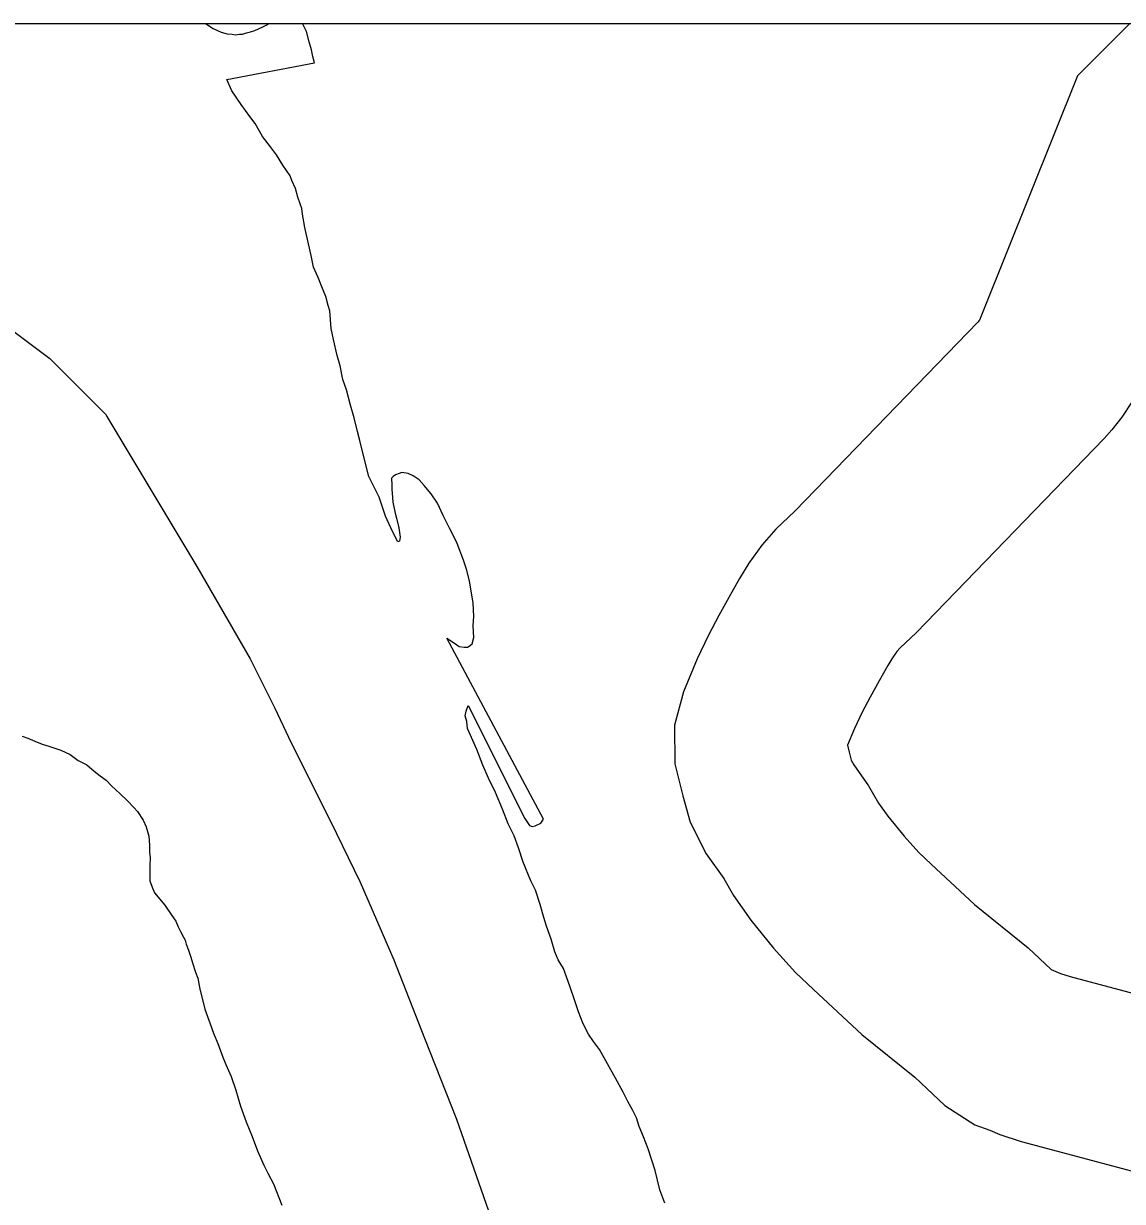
# Model space of a CAD drawing. Extents: x 1370567 to 1373900, y 377514 to 379648.
# Drawn here: x 1371202.93 to 1371222.12, y 379531.97 to 379552.54 of the extents above; entities that cross this region are included whole.
import ezdxf

# ---------------------------------------------------------------- set-up
doc = ezdxf.new("R2010")
doc.units = 0
doc.layers.add('Default', color=7, linetype='Continuous')
doc.layers.add('Survey Symbols', color=7, linetype='Continuous')

msp = doc.modelspace()

# ---------------------------------------------------------------- linework, layer by layer
at = {"layer": 'Default'}
for points in [[(1371206.107, 379552.541), (1371206.242, 379552.453), (1371206.382, 379552.394), (1371206.482, 379552.364), (1371206.572, 379552.355), (1371206.631, 379552.345), (1371206.701, 379552.356), (1371206.751, 379552.356), (1371206.821, 379552.377), (1371206.89, 379552.397), (1371206.97, 379552.418), (1371207.03, 379552.448), (1371207.119, 379552.489), (1371207.179, 379552.519), (1371207.214, 379552.541)], [(1371206.107, 379552.541), (1371206.242, 379552.453), (1371206.382, 379552.394), (1371206.482, 379552.364), (1371206.572, 379552.355), (1371206.631, 379552.345), (1371206.701, 379552.356), (1371206.751, 379552.356), (1371206.821, 379552.377), (1371206.89, 379552.397), (1371206.97, 379552.418), (1371207.03, 379552.448), (1371207.119, 379552.489), (1371207.179, 379552.519), (1371207.214, 379552.541)], [(1371208.455, 379546.568), (1371208.404, 379546.747), (1371208.343, 379547.027), (1371208.302, 379547.217), (1371208.279, 379547.526), (1371208.249, 379547.616), (1371208.208, 379547.776), (1371208.137, 379547.945), (1371208.076, 379548.105), (1371207.995, 379548.285), (1371207.954, 379548.494), (1371207.903, 379548.694), (1371207.841, 379548.983), (1371207.799, 379549.213), (1371207.789, 379549.313), (1371207.758, 379549.393), (1371207.718, 379549.513), (1371207.677, 379549.662), (1371207.616, 379549.802), (1371207.585, 379549.882), (1371207.455, 379550.071), (1371207.344, 379550.25), (1371207.243, 379550.389), (1371207.102, 379550.568), (1371206.971, 379550.798), (1371206.88, 379550.917), (1371206.729, 379551.126), (1371206.568, 379551.365), (1371206.477, 379551.564), (1371208.011, 379551.855), (1371207.98, 379551.964), (1371207.96, 379552.084), (1371207.919, 379552.224), (1371207.868, 379552.404), (1371207.837, 379552.473), (1371207.803, 379552.541)], [(1371208.455, 379546.568), (1371208.404, 379546.747), (1371208.343, 379547.027), (1371208.302, 379547.217), (1371208.279, 379547.526), (1371208.249, 379547.616), (1371208.208, 379547.776), (1371208.137, 379547.945), (1371208.076, 379548.105), (1371207.995, 379548.285), (1371207.954, 379548.494), (1371207.903, 379548.694), (1371207.841, 379548.983), (1371207.799, 379549.213), (1371207.789, 379549.313), (1371207.758, 379549.393), (1371207.718, 379549.513), (1371207.677, 379549.662), (1371207.616, 379549.802), (1371207.585, 379549.882), (1371207.455, 379550.071), (1371207.344, 379550.25), (1371207.243, 379550.389), (1371207.102, 379550.568), (1371206.971, 379550.798), (1371206.88, 379550.917), (1371206.729, 379551.126), (1371206.568, 379551.365), (1371206.477, 379551.564), (1371208.011, 379551.855), (1371207.98, 379551.964), (1371207.96, 379552.084), (1371207.919, 379552.224), (1371207.868, 379552.404), (1371207.837, 379552.473), (1371207.803, 379552.541)], [(1371222.246, 379552.541), (1371221.332, 379551.627), (1371219.679, 379547.506), (1371219.62, 379547.361), (1371219.615, 379547.355), (1371219.591, 379547.327), (1371216.4, 379544.035), (1371216.063, 379543.714), (1371215.821, 379543.436), (1371215.594, 379543.117), (1371215.43, 379542.854), (1371215.245, 379542.522), (1371215.069, 379542.204), (1371214.889, 379541.861), (1371214.693, 379541.449), (1371214.454, 379540.871), (1371214.298, 379540.29), (1371214.303, 379539.618), (1371214.443, 379539.059), (1371214.569, 379538.596), (1371214.849, 379538.043), (1371215.154, 379537.613), (1371215.325, 379537.315), (1371215.628, 379536.886), (1371216.026, 379536.4), (1371216.41, 379535.973), (1371216.72, 379535.677), (1371217.567, 379534.892), (1371218.494, 379534.143), (1371219.014, 379533.651), (1371219.54, 379533.311), (1371219.799, 379533.22), (1371219.974, 379533.145), (1371220.348, 379533.023), (1371222.381, 379532.48)], [(1371198.877, 379550.035), (1371200.091, 379548.961), (1371200.632, 379548.724), (1371201.243, 379548.289), (1371202.035, 379547.704), (1371203.388, 379546.693), (1371204.372, 379545.71), (1371204.383, 379545.68)], [(1371198.877, 379550.035), (1371200.091, 379548.961), (1371200.632, 379548.724), (1371201.243, 379548.289), (1371202.035, 379547.704), (1371203.388, 379546.693), (1371204.372, 379545.71), (1371204.383, 379545.68)], [(1371214.129, 379531.946), (1371214.038, 379532.175), (1371213.956, 379532.515), (1371213.833, 379532.894), (1371213.752, 379533.104), (1371213.681, 379533.283), (1371213.63, 379533.433), (1371213.57, 379533.562), (1371213.479, 379533.722), (1371213.398, 379533.881), (1371213.266, 379534.13), (1371212.984, 379534.628), (1371212.883, 379534.768), (1371212.793, 379534.897), (1371212.702, 379535.076), (1371212.62, 379535.286), (1371212.549, 379535.495), (1371212.468, 379535.735), (1371212.356, 379536.044), (1371212.265, 379536.193), (1371212.204, 379536.333), (1371212.143, 379536.553), (1371212.062, 379536.782), (1371212.011, 379536.932), (1371211.95, 379537.161), (1371211.868, 379537.411), (1371211.787, 379537.57), (1371211.655, 379537.899), (1371211.574, 379538.149), (1371211.493, 379538.358), (1371211.392, 379538.568), (1371211.29, 379538.827), (1371211.168, 379539.116), (1371211.047, 379539.365), (1371210.946, 379539.594), (1371210.844, 379539.864), (1371210.753, 379540.073), (1371210.682, 379540.233), (1371210.671, 379540.353), (1371210.641, 379540.452), (1371210.66, 379540.533), (1371210.69, 379540.633), (1371211.68, 379538.659), (1371211.761, 379538.54), (1371211.811, 379538.52), (1371211.861, 379538.531), (1371211.96, 379538.581), (1371212.009, 379538.652), (1371210.323, 379541.81), (1371210.453, 379541.721), (1371210.533, 379541.662), (1371210.623, 379541.652), (1371210.683, 379541.653), (1371210.712, 379541.673), (1371210.762, 379541.713), (1371210.791, 379541.823), (1371210.78, 379542.023), (1371210.789, 379542.193), (1371210.777, 379542.423), (1371210.715, 379542.813), (1371210.664, 379543.013), (1371210.613, 379543.172), (1371210.501, 379543.462), (1371210.45, 379543.571), (1371210.37, 379543.721), (1371210.258, 379543.95), (1371210.157, 379544.169), (1371210.046, 379544.328), (1371209.926, 379544.478), (1371209.835, 379544.577), (1371209.735, 379544.646), (1371209.645, 379544.686), (1371209.535, 379544.705), (1371209.485, 379544.685), (1371209.426, 379544.664), (1371209.386, 379544.634), (1371209.356, 379544.604), (1371209.357, 379544.484), (1371209.358, 379544.404), (1371209.368, 379544.344), (1371209.379, 379544.184), (1371209.42, 379543.994), (1371209.441, 379543.904), (1371209.482, 379543.735), (1371209.503, 379543.575), (1371209.493, 379543.505), (1371209.464, 379543.494), (1371209.373, 379543.674), (1371209.251, 379543.943), (1371209.139, 379544.272), (1371208.957, 379544.631), (1371208.896, 379544.881), (1371208.803, 379545.26), (1371208.762, 379545.42), (1371208.701, 379545.659), (1371208.64, 379545.879), (1371208.568, 379546.148), (1371208.507, 379546.328), (1371208.455, 379546.568)], [(1371214.129, 379531.946), (1371214.038, 379532.175), (1371213.956, 379532.515), (1371213.833, 379532.894), (1371213.752, 379533.104), (1371213.681, 379533.283), (1371213.63, 379533.433), (1371213.57, 379533.562), (1371213.479, 379533.722), (1371213.398, 379533.881), (1371213.266, 379534.13), (1371212.984, 379534.628), (1371212.883, 379534.768), (1371212.793, 379534.897), (1371212.702, 379535.076), (1371212.62, 379535.286), (1371212.549, 379535.495), (1371212.468, 379535.735), (1371212.356, 379536.044), (1371212.265, 379536.193), (1371212.204, 379536.333), (1371212.143, 379536.553), (1371212.062, 379536.782), (1371212.011, 379536.932), (1371211.95, 379537.161), (1371211.868, 379537.411), (1371211.787, 379537.57), (1371211.655, 379537.899), (1371211.574, 379538.149), (1371211.493, 379538.358), (1371211.392, 379538.568), (1371211.29, 379538.827), (1371211.168, 379539.116), (1371211.047, 379539.365), (1371210.946, 379539.594), (1371210.844, 379539.864), (1371210.753, 379540.073), (1371210.682, 379540.233), (1371210.671, 379540.353), (1371210.641, 379540.452), (1371210.66, 379540.533), (1371210.69, 379540.633), (1371211.68, 379538.659), (1371211.761, 379538.54), (1371211.811, 379538.52), (1371211.861, 379538.531), (1371211.96, 379538.581), (1371212.009, 379538.652), (1371210.323, 379541.81), (1371210.453, 379541.721), (1371210.533, 379541.662), (1371210.623, 379541.652), (1371210.683, 379541.653), (1371210.712, 379541.673), (1371210.762, 379541.713), (1371210.791, 379541.823), (1371210.78, 379542.023), (1371210.789, 379542.193), (1371210.777, 379542.423), (1371210.715, 379542.813), (1371210.664, 379543.013), (1371210.613, 379543.172), (1371210.501, 379543.462), (1371210.45, 379543.571), (1371210.37, 379543.721), (1371210.258, 379543.95), (1371210.157, 379544.169), (1371210.046, 379544.328), (1371209.926, 379544.478), (1371209.835, 379544.577), (1371209.735, 379544.646), (1371209.645, 379544.686), (1371209.535, 379544.705), (1371209.485, 379544.685), (1371209.426, 379544.664), (1371209.386, 379544.634), (1371209.356, 379544.604), (1371209.357, 379544.484), (1371209.358, 379544.404), (1371209.368, 379544.344), (1371209.379, 379544.184), (1371209.42, 379543.994), (1371209.441, 379543.904), (1371209.482, 379543.735), (1371209.503, 379543.575), (1371209.493, 379543.505), (1371209.464, 379543.494), (1371209.373, 379543.674), (1371209.251, 379543.943), (1371209.139, 379544.272), (1371208.957, 379544.631), (1371208.896, 379544.881), (1371208.803, 379545.26), (1371208.762, 379545.42), (1371208.701, 379545.659), (1371208.64, 379545.879), (1371208.568, 379546.148), (1371208.507, 379546.328), (1371208.455, 379546.568)], [(1371222.272, 379545.925), (1371222.106, 379545.671), (1371221.933, 379545.448), (1371221.799, 379545.294), (1371218.512, 379541.903), (1371218.234, 379541.639), (1371218.179, 379541.576), (1371218.091, 379541.452), (1371218.017, 379541.333), (1371217.867, 379541.063), (1371217.709, 379540.779), (1371217.573, 379540.52), (1371217.435, 379540.23), (1371217.315, 379539.939), (1371217.345, 379539.818), (1371217.382, 379539.681), (1371217.425, 379539.597), (1371217.685, 379539.23), (1371217.857, 379538.93), (1371218.017, 379538.703), (1371218.303, 379538.354), (1371218.562, 379538.065), (1371218.774, 379537.864), (1371219.532, 379537.161), (1371220.471, 379536.402), (1371220.869, 379536.026), (1371221.035, 379535.954), (1371221.201, 379535.9), (1371223.185, 379535.37)], [(1371204.383, 379545.68), (1371205.956, 379543.061), (1371206.884, 379541.447), (1371207.319, 379540.59), (1371207.602, 379539.982), (1371208.289, 379538.616), (1371208.805, 379537.55), (1371209.393, 379536.194), (1371209.931, 379534.828), (1371210.489, 379533.411), (1371211.089, 379531.695)], [(1371204.383, 379545.68), (1371205.956, 379543.061), (1371206.884, 379541.447), (1371207.319, 379540.59), (1371207.602, 379539.982), (1371208.289, 379538.616), (1371208.805, 379537.55), (1371209.393, 379536.194), (1371209.931, 379534.828), (1371210.489, 379533.411), (1371211.089, 379531.695)], [(1371202.904, 379540.1), (1371203.004, 379540.061), (1371203.124, 379540.011), (1371203.254, 379539.962), (1371203.374, 379539.923), (1371203.494, 379539.884), (1371203.583, 379539.854), (1371203.744, 379539.776), (1371203.884, 379539.676), (1371204.034, 379539.598), (1371204.164, 379539.488), (1371204.265, 379539.409), (1371204.375, 379539.33), (1371204.465, 379539.23), (1371204.616, 379539.091), (1371204.746, 379538.972), (1371204.857, 379538.853), (1371204.917, 379538.784), (1371205.018, 379538.634), (1371205.069, 379538.515), (1371205.12, 379538.355), (1371205.131, 379538.195), (1371205.131, 379538.075), (1371205.142, 379537.975), (1371205.133, 379537.845), (1371205.134, 379537.745), (1371205.134, 379537.645), (1371205.135, 379537.575), (1371205.175, 379537.465), (1371205.216, 379537.366), (1371205.397, 379537.147), (1371205.518, 379536.968), (1371205.588, 379536.868), (1371205.629, 379536.768), (1371205.669, 379536.689), (1371205.72, 379536.589), (1371205.75, 379536.539), (1371205.77, 379536.469), (1371205.811, 379536.36), (1371205.852, 379536.24), (1371205.882, 379536.14), (1371205.933, 379535.98), (1371205.974, 379535.871), (1371206.005, 379535.681), (1371206.056, 379535.501), (1371206.097, 379535.331), (1371206.209, 379535.012), (1371206.229, 379534.962), (1371206.26, 379534.883), (1371206.321, 379534.733), (1371206.412, 379534.494), (1371206.463, 379534.364), (1371206.554, 379534.155), (1371206.635, 379533.915), (1371206.717, 379533.636), (1371206.819, 379533.366), (1371206.92, 379533.107), (1371207.012, 379532.858), (1371207.123, 379532.608), (1371207.194, 379532.469), (1371207.295, 379532.28), (1371207.437, 379531.911)], [(1371202.904, 379540.1), (1371203.004, 379540.061), (1371203.124, 379540.011), (1371203.254, 379539.962), (1371203.374, 379539.923), (1371203.494, 379539.884), (1371203.583, 379539.854), (1371203.744, 379539.776), (1371203.884, 379539.676), (1371204.034, 379539.598), (1371204.164, 379539.488), (1371204.265, 379539.409), (1371204.375, 379539.33), (1371204.465, 379539.23), (1371204.616, 379539.091), (1371204.746, 379538.972), (1371204.857, 379538.853), (1371204.917, 379538.784), (1371205.018, 379538.634), (1371205.069, 379538.515), (1371205.12, 379538.355), (1371205.131, 379538.195), (1371205.131, 379538.075), (1371205.142, 379537.975), (1371205.133, 379537.845), (1371205.134, 379537.745), (1371205.134, 379537.645), (1371205.135, 379537.575), (1371205.175, 379537.465), (1371205.216, 379537.366), (1371205.397, 379537.147), (1371205.518, 379536.968), (1371205.588, 379536.868), (1371205.629, 379536.768), (1371205.669, 379536.689), (1371205.72, 379536.589), (1371205.75, 379536.539), (1371205.77, 379536.469), (1371205.811, 379536.36), (1371205.852, 379536.24), (1371205.882, 379536.14), (1371205.933, 379535.98), (1371205.974, 379535.871), (1371206.005, 379535.681), (1371206.056, 379535.501), (1371206.097, 379535.331), (1371206.209, 379535.012), (1371206.229, 379534.962), (1371206.26, 379534.883), (1371206.321, 379534.733), (1371206.412, 379534.494), (1371206.463, 379534.364), (1371206.554, 379534.155), (1371206.635, 379533.915), (1371206.717, 379533.636), (1371206.819, 379533.366), (1371206.92, 379533.107), (1371207.012, 379532.858), (1371207.123, 379532.608), (1371207.194, 379532.469), (1371207.295, 379532.28), (1371207.437, 379531.911)]]:
    msp.add_lwpolyline(points, dxfattribs=at)
at = {"layer": 'Survey Symbols'}
msp.add_lwpolyline([(1370727.274, 379552.541), (1371456.671, 379552.541), (1371456.671, 378768.055), (1370727.274, 378768.055)], close=True, dxfattribs=at)
msp.add_lwpolyline([(1370727.274, 379552.541), (1371456.671, 379552.541), (1371456.671, 378768.055), (1370727.274, 378768.055)], close=True, dxfattribs=at)
msp.add_lwpolyline([(1370727.274, 379552.541), (1371456.671, 379552.541), (1371456.671, 378768.055), (1370727.274, 378768.055)], close=True, dxfattribs=at)
msp.add_lwpolyline([(1370727.274, 379552.541), (1371456.671, 379552.541), (1371456.671, 378768.055), (1370727.274, 378768.055)], close=True, dxfattribs=at)
msp.add_lwpolyline([(1370727.274, 379552.541), (1371456.671, 379552.541), (1371456.671, 378768.055), (1370727.274, 378768.055)], close=True, dxfattribs=at)
msp.add_lwpolyline([(1370727.274, 379552.541), (1371456.671, 379552.541), (1371456.671, 378768.055), (1370727.274, 378768.055)], close=True, dxfattribs=at)

doc.saveas('drawing.dxf')
